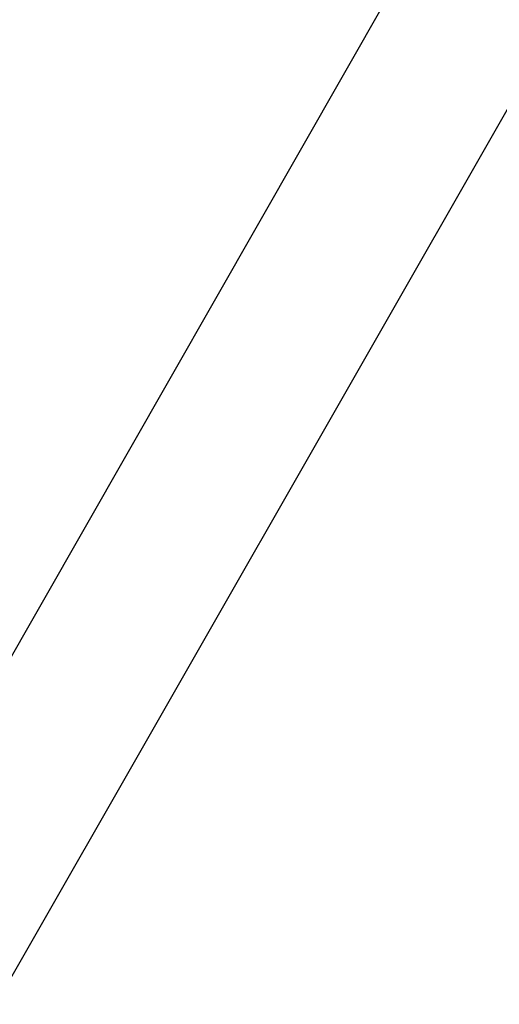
# Model space of a CAD drawing. Header units: millimetres. Extents: x -491 to 2059, y -393 to 795.
# Tile 278 of 323: x 1487 to 1520, y 3 to 70. Entities that reach past the tile are written whole.
import ezdxf

# ---------------------------------------------------------------- set-up
doc = ezdxf.new("R2010")
doc.units = ezdxf.units.MM
doc.header["$LTSCALE"] = 462.55
doc.layers.get('0').update_dxf_attribs({"linetype": 'CONTINUOUS'})
for name, color, linetype in [('DR1SM11A1001_ABL95', 7, 'CONTINUOUS'), ('DR1SM11P1003_PBL96', 7, 'CONTINUOUS'), ('오른쪽_7_VBL87', 7, 'CONTINUOUS')]:
    doc.layers.add(name, color=color, linetype=linetype)

# ---------------------------------------------------------------- blocks, each defined once
blk = doc.blocks.new('DR1SM11P1003_PBL96', base_point=(2988.4, 1059.51))
at = {"layer": 'DR1SM11P1003_PBL96', "color": 7}
for p, q in [((2968.66, 1398.96), (2604.84, 762.27)), ((2600.2, 699.33), (2988.4, 1378.67))]:
    blk.add_line(p, q, dxfattribs=at)
blk = doc.blocks.new('DR1SM11A1001_ABL95', base_point=(2988.4, 1064.51))
at = {"layer": 'DR1SM11P1003_PBL96'}
blk.add_blockref('DR1SM11P1003_PBL96', (2988.4, 1059.51), dxfattribs=at)
blk = doc.blocks.new('오른쪽_7_VBL87', base_point=(2988.4, 1104.51))
at = {"layer": 'DR1SM11A1001_ABL95'}
blk.add_blockref('DR1SM11A1001_ABL95', (2988.4, 1064.51), dxfattribs=at)
blk = doc.blocks.new('EEEEE')
at = {"layer": '오른쪽_7_VBL87'}
blk.add_blockref('오른쪽_7_VBL87', (2988.396, 1104.509), dxfattribs=at)

msp = doc.modelspace()

# ---------------------------------------------------------------- block references
at = {"xscale": 0.4, "yscale": 0.4, "zscale": 0.4}
msp.add_blockref('EEEEE', (379.168, -392.534), dxfattribs=at)

doc.saveas('drawing.dxf')
